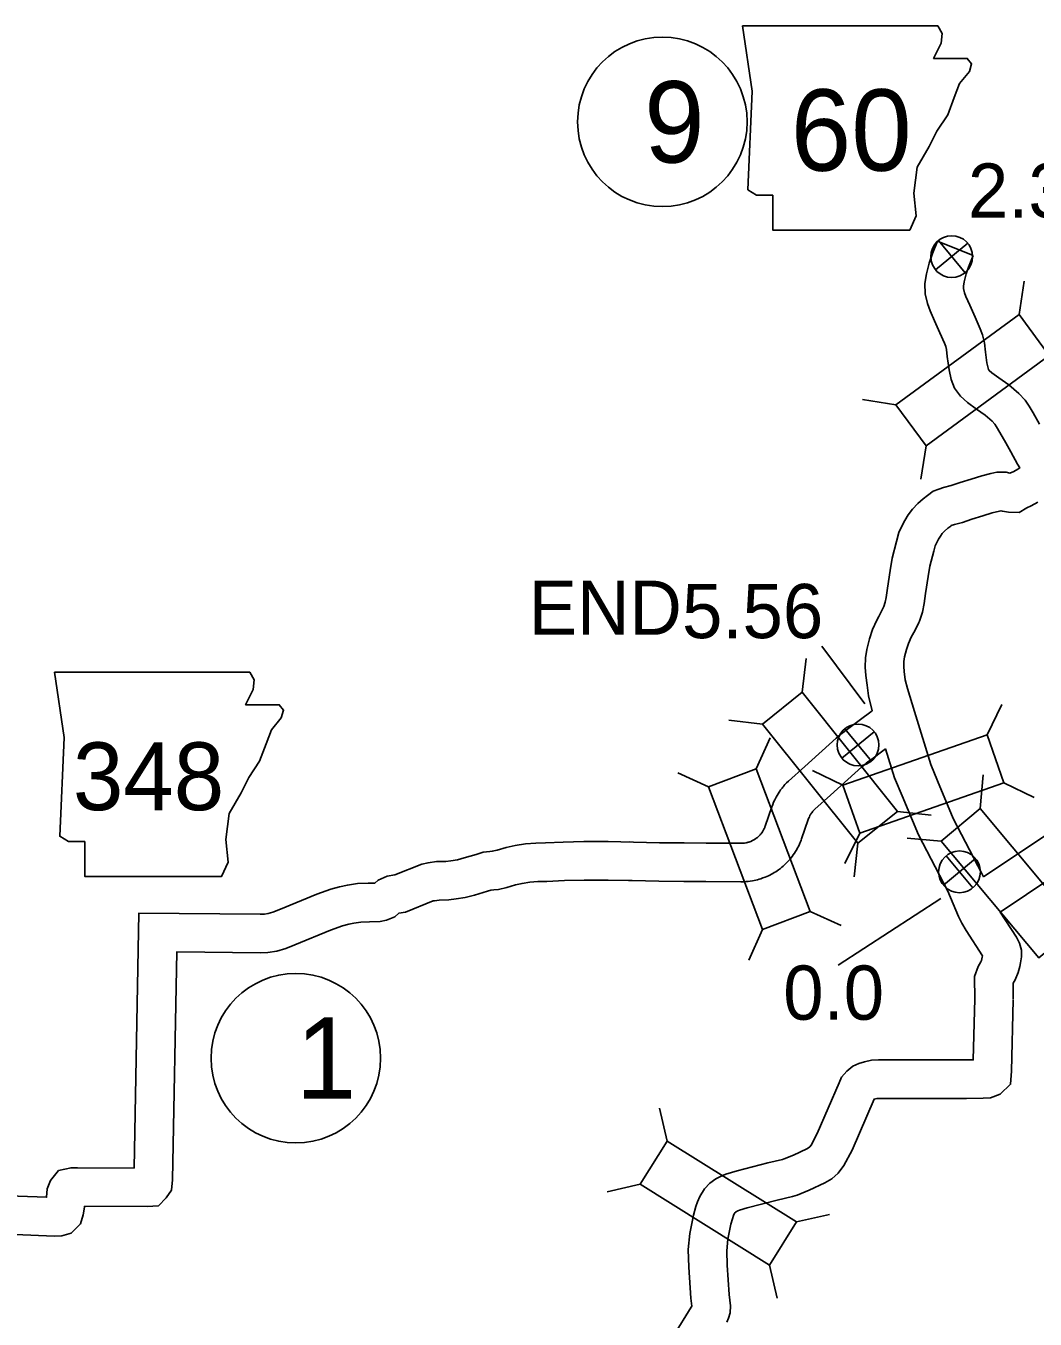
# Model space of a CAD drawing. Extents: x -939622 to -934245, y 1383184 to 1385301.
# Drawn here: x -936399.16 to -936375.58, y 1384650.88 to 1384681.11 of the extents above; entities that cross this region are included whole.
import ezdxf

# ---------------------------------------------------------------- set-up
doc = ezdxf.new("R2010")
doc.units = 0
for name, color, linetype in [('Level 10', 7, 'Continuous'), ('Level 11', 7, 'Continuous'), ('Level 20', 7, 'Continuous'), ('Level 21', 7, 'Continuous'), ('Level 25', 7, 'Continuous'), ('Level 26', 7, 'Continuous'), ('Level 27', 7, 'Continuous')]:
    doc.layers.add(name, color=color, linetype=linetype)

msp = doc.modelspace()

# ---------------------------------------------------------------- linework, layer by layer
at = {"layer": 'Level 10'}
msp.add_line((-936377.86, 1384676.079), (-936377.027, 1384675.739), dxfattribs=at)
for points in [[(-936379.236, 1384667.306), (-936379.284, 1384667.218), (-936379.379, 1384667.001), (-936379.453, 1384666.784), (-936379.515, 1384666.535), (-936379.544, 1384666.341), (-936379.554, 1384666.124), (-936379.541, 1384665.924), (-936379.507, 1384665.701), (-936379.476, 1384665.45), (-936379.39, 1384665.103)], [(-936378.3, 1384667.163), (-936378.385, 1384666.985), (-936378.476, 1384666.82), (-936378.54, 1384666.675), (-936378.589, 1384666.531), (-936378.631, 1384666.359), (-936378.647, 1384666.253), (-936378.653, 1384666.133), (-936378.645, 1384666.021), (-936378.616, 1384665.824), (-936378.562, 1384665.621), (-936378.403, 1384665.088)], [(-936385.059, 1384662.036), (-936384.969, 1384662.033), (-936384.358, 1384662.016), (-936383.786, 1384662.013), (-936383.269, 1384662.009), (-936382.458, 1384662.004), (-936382.43, 1384662.005), (-936382.407, 1384662.006), (-936382.382, 1384662.008), (-936382.37, 1384662.01), (-936382.344, 1384662.014), (-936382.33, 1384662.016), (-936382.315, 1384662.02), (-936382.3, 1384662.024), (-936382.285, 1384662.028), (-936382.271, 1384662.032), (-936382.248, 1384662.04), (-936382.225, 1384662.049), (-936382.212, 1384662.054), (-936382.198, 1384662.061), (-936382.184, 1384662.067), (-936382.17, 1384662.075), (-936382.156, 1384662.082), (-936382.143, 1384662.09), (-936382.13, 1384662.098), (-936382.117, 1384662.107), (-936382.105, 1384662.115), (-936382.084, 1384662.13), (-936382.073, 1384662.139), (-936382.061, 1384662.149), (-936382.049, 1384662.161), (-936382.044, 1384662.165), (-936382.038, 1384662.17), (-936382.033, 1384662.176), (-936382.031, 1384662.178), (-936382.004, 1384662.206), (-936381.996, 1384662.216), (-936381.986, 1384662.228), (-936381.977, 1384662.24), (-936381.969, 1384662.251), (-936381.954, 1384662.273), (-936381.947, 1384662.284), (-936381.934, 1384662.306), (-936381.927, 1384662.319), (-936381.92, 1384662.331), (-936381.909, 1384662.356), (-936381.907, 1384662.359), (-936381.901, 1384662.375), (-936381.895, 1384662.389), (-936381.889, 1384662.407), (-936381.734, 1384662.86), (-936381.713, 1384662.914), (-936381.692, 1384662.967), (-936381.668, 1384663.019), (-936381.637, 1384663.08), (-936381.612, 1384663.123), (-936381.588, 1384663.164), (-936381.566, 1384663.197), (-936381.551, 1384663.219), (-936381.528, 1384663.251), (-936381.496, 1384663.294), (-936381.476, 1384663.319), (-936381.465, 1384663.332), (-936381.453, 1384663.346), (-936381.427, 1384663.375), (-936381.389, 1384663.415), (-936381.344, 1384663.46), (-936380.964, 1384663.801), (-936380.229, 1384664.46), (-936380.192, 1384664.493), (-936380.133, 1384664.543), (-936380.093, 1384664.576), (-936380.04, 1384664.617), (-936379.992, 1384664.654), (-936379.969, 1384664.671), (-936379.39, 1384665.103)], [(-936378.403, 1384665.088), (-936378.021, 1384663.844), (-936377.86, 1384663.466), (-936377.494, 1384662.586), (-936376.826, 1384661.298), (-936376.786, 1384661.221)], [(-936385.084, 1384661.136), (-936384.994, 1384661.133), (-936384.374, 1384661.116), (-936383.792, 1384661.113), (-936383.274, 1384661.109), (-936382.455, 1384661.104), (-936382.4, 1384661.105), (-936382.342, 1384661.108), (-936382.285, 1384661.113), (-936382.243, 1384661.119), (-936382.188, 1384661.127), (-936382.148, 1384661.135), (-936382.11, 1384661.143), (-936382.072, 1384661.153), (-936382.034, 1384661.163), (-936381.995, 1384661.175), (-936381.941, 1384661.194), (-936381.887, 1384661.214), (-936381.85, 1384661.23), (-936381.814, 1384661.246), (-936381.779, 1384661.263), (-936381.744, 1384661.281), (-936381.71, 1384661.3), (-936381.676, 1384661.32), (-936381.643, 1384661.341), (-936381.61, 1384661.362), (-936381.577, 1384661.386), (-936381.533, 1384661.419), (-936381.501, 1384661.445), (-936381.471, 1384661.47), (-936381.443, 1384661.495), (-936381.427, 1384661.509), (-936381.413, 1384661.523), (-936381.399, 1384661.537), (-936381.382, 1384661.554), (-936381.334, 1384661.605), (-936381.307, 1384661.637), (-936381.282, 1384661.668), (-936381.258, 1384661.699), (-936381.234, 1384661.731), (-936381.202, 1384661.777), (-936381.18, 1384661.813), (-936381.151, 1384661.861), (-936381.132, 1384661.897), (-936381.113, 1384661.933), (-936381.09, 1384661.982), (-936381.08, 1384662.004), (-936381.066, 1384662.039), (-936381.052, 1384662.075), (-936381.039, 1384662.109), (-936380.885, 1384662.558), (-936380.875, 1384662.587), (-936380.866, 1384662.607), (-936380.858, 1384662.626), (-936380.843, 1384662.654), (-936380.835, 1384662.669), (-936380.825, 1384662.686), (-936380.816, 1384662.7), (-936380.812, 1384662.706), (-936380.803, 1384662.719), (-936380.787, 1384662.739), (-936380.78, 1384662.748), (-936380.777, 1384662.752), (-936380.774, 1384662.756), (-936380.763, 1384662.768), (-936380.747, 1384662.785), (-936380.728, 1384662.803), (-936380.363, 1384663.131), (-936379.631, 1384663.788), (-936379.603, 1384663.813), (-936379.557, 1384663.852), (-936379.53, 1384663.874), (-936379.491, 1384663.905), (-936379.455, 1384663.932), (-936379.433, 1384663.948), (-936379.076, 1384664.214)], [(-936379.076, 1384664.214), (-936378.867, 1384663.535), (-936378.689, 1384663.117), (-936378.311, 1384662.205), (-936377.625, 1384660.884), (-936377.376, 1384660.29)], [(-936375.052, 1384662.383), (-936376.786, 1384661.221)], [(-936374.576, 1384661.618), (-936376.401, 1384660.396)]]:
    msp.add_lwpolyline(points, dxfattribs=at)
at = {"layer": 'Level 11'}
for points in [[(-936377.86, 1384676.079), (-936377.979, 1384675.788), (-936378.058, 1384675.563), (-936378.117, 1384675.312), (-936378.161, 1384675.087), (-936378.149, 1384674.846), (-936378.097, 1384674.617), (-936378.036, 1384674.445), (-936377.932, 1384674.216), (-936377.81, 1384673.936), (-936377.701, 1384673.692), (-936377.673, 1384673.615), (-936377.654, 1384673.546), (-936377.64, 1384673.377), (-936377.595, 1384673.07), (-936377.547, 1384672.846), (-936377.466, 1384672.641), (-936377.326, 1384672.45), (-936377.162, 1384672.302), (-936376.956, 1384672.152), (-936376.753, 1384672.01), (-936376.59, 1384671.866), (-936376.523, 1384671.796), (-936376.483, 1384671.736), (-936376.405, 1384671.607), (-936376.27, 1384671.364), (-936376.154, 1384671.15), (-936375.997, 1384670.868), (-936375.944, 1384670.776), (-936375.989, 1384670.747), (-936376.081, 1384670.695), (-936376.176, 1384670.654), (-936376.256, 1384670.679), (-936376.479, 1384670.677), (-936376.619, 1384670.644), (-936376.831, 1384670.595), (-936377.081, 1384670.51), (-936377.338, 1384670.433), (-936377.541, 1384670.365), (-936377.725, 1384670.315), (-936377.835, 1384670.279), (-936377.968, 1384670.231), (-936378.101, 1384670.135), (-936378.2, 1384670.056), (-936378.327, 1384669.945), (-936378.446, 1384669.816), (-936378.547, 1384669.679), (-936378.625, 1384669.547), (-936378.694, 1384669.414), (-936378.765, 1384669.265), (-936378.819, 1384669.059), (-936378.923, 1384668.665), (-936378.97, 1384668.38), (-936379.034, 1384667.966), (-936379.06, 1384667.752), (-936379.083, 1384667.643), (-936379.118, 1384667.538), (-936379.186, 1384667.397), (-936379.236, 1384667.306)], [(-936377.027, 1384675.739), (-936377.137, 1384675.469), (-936377.193, 1384675.31), (-936377.237, 1384675.122), (-936377.257, 1384675.022), (-936377.254, 1384674.968), (-936377.231, 1384674.868), (-936377.201, 1384674.783), (-936377.11, 1384674.581), (-936376.987, 1384674.3), (-936376.866, 1384674.029), (-936376.814, 1384673.885), (-936376.764, 1384673.702), (-936376.746, 1384673.481), (-936376.709, 1384673.231), (-936376.682, 1384673.107), (-936376.671, 1384673.079), (-936376.654, 1384673.055), (-936376.594, 1384673.001), (-936376.433, 1384672.884), (-936376.196, 1384672.718), (-936375.967, 1384672.517), (-936375.817, 1384672.36), (-936375.724, 1384672.218), (-936375.626, 1384672.06), (-936375.481, 1384671.796)], [(-936375.521, 1384669.977), (-936375.679, 1384669.889), (-936375.776, 1384669.847), (-936375.952, 1384669.738), (-936376.203, 1384669.744), (-936376.346, 1384669.764), (-936376.382, 1384669.775), (-936376.416, 1384669.767), (-936376.586, 1384669.728), (-936376.807, 1384669.653), (-936377.064, 1384669.576), (-936377.279, 1384669.503), (-936377.466, 1384669.453), (-936377.541, 1384669.428), (-936377.544, 1384669.427), (-936377.555, 1384669.419), (-936377.623, 1384669.365), (-936377.698, 1384669.3), (-936377.751, 1384669.242), (-936377.797, 1384669.179), (-936377.837, 1384669.112), (-936377.887, 1384669.016), (-936377.916, 1384668.954), (-936377.949, 1384668.829), (-936378.042, 1384668.477), (-936378.081, 1384668.239), (-936378.142, 1384667.842), (-936378.172, 1384667.605), (-936378.213, 1384667.408), (-936378.283, 1384667.199), (-936378.3, 1384667.163)], [(-936399.797, 1384653.776), (-936398.677, 1384653.733), (-936398.662, 1384653.928), (-936398.587, 1384654.125), (-936398.398, 1384654.356), (-936398.105, 1384654.423), (-936397.96, 1384654.424), (-936396.634, 1384654.416), (-936396.521, 1384660.375), (-936393.686, 1384660.346), (-936393.588, 1384660.349), (-936393.502, 1384660.362), (-936393.392, 1384660.397), (-936393.217, 1384660.466), (-936392.366, 1384660.819), (-936392.034, 1384660.932), (-936391.834, 1384660.99), (-936391.651, 1384661.027), (-936391.414, 1384661.061), (-936391.168, 1384661.07), (-936391.008, 1384661.076), (-936390.931, 1384661.145), (-936390.723, 1384661.237), (-936390.539, 1384661.267), (-936389.908, 1384661.52), (-936389.765, 1384661.551), (-936389.57, 1384661.576), (-936389.35, 1384661.58), (-936389.237, 1384661.596), (-936389.082, 1384661.62), (-936388.923, 1384661.662), (-936388.639, 1384661.746), (-936388.482, 1384661.794), (-936388.32, 1384661.813), (-936388.266, 1384661.817), (-936388.154, 1384661.845), (-936387.944, 1384661.904), (-936387.733, 1384661.951), (-936387.487, 1384661.988), (-936387.246, 1384662.007), (-936387.022, 1384662.012), (-936386.609, 1384662.033), (-936386.124, 1384662.044), (-936385.556, 1384662.043), (-936384.969, 1384662.033)], [(-936399.786, 1384652.875), (-936398.505, 1384652.826), (-936398.326, 1384652.832), (-936398.101, 1384652.894), (-936397.886, 1384653.113), (-936397.821, 1384653.323), (-936397.793, 1384653.499), (-936397.791, 1384653.523), (-936396.331, 1384653.514), (-936396.067, 1384653.536), (-936395.884, 1384653.722), (-936395.758, 1384653.898), (-936395.739, 1384654.142), (-936395.638, 1384659.466), (-936393.677, 1384659.446), (-936393.506, 1384659.451), (-936393.299, 1384659.483), (-936393.092, 1384659.547), (-936392.879, 1384659.632), (-936392.048, 1384659.977), (-936391.765, 1384660.073), (-936391.619, 1384660.115), (-936391.497, 1384660.14), (-936391.334, 1384660.163), (-936391.136, 1384660.171), (-936390.887, 1384660.18), (-936390.737, 1384660.21), (-936390.543, 1384660.284), (-936390.447, 1384660.37), (-936390.296, 1384660.394), (-936389.644, 1384660.656), (-936389.613, 1384660.663), (-936389.504, 1384660.677), (-936389.28, 1384660.682), (-936389.107, 1384660.705), (-936388.897, 1384660.738), (-936388.68, 1384660.795), (-936388.378, 1384660.884), (-936388.296, 1384660.91), (-936388.231, 1384660.917), (-936388.123, 1384660.926), (-936387.925, 1384660.974), (-936387.723, 1384661.032), (-936387.569, 1384661.066), (-936387.385, 1384661.093), (-936387.201, 1384661.108), (-936386.988, 1384661.112), (-936386.576, 1384661.134), (-936386.115, 1384661.144), (-936385.557, 1384661.143), (-936384.994, 1384661.133)], [(-936376.401, 1384660.396), (-936376.021, 1384659.81), (-936375.945, 1384659.671), (-936375.9, 1384659.506), (-936375.899, 1384659.351), (-936375.923, 1384659.211), (-936375.944, 1384659.127), (-936375.977, 1384658.986), (-936376.047, 1384658.817), (-936376.098, 1384658.738)], [(-936377.376, 1384660.29), (-936377.292, 1384660.14), (-936377.196, 1384659.968), (-936376.81, 1384659.373), (-936376.818, 1384659.342), (-936376.836, 1384659.265), (-936376.848, 1384659.236), (-936376.917, 1384659.129), (-936376.999, 1384658.895)], [(-936376.999, 1384658.895), (-936376.995, 1384658.357)], [(-936376.098, 1384658.738), (-936376.095, 1384658.364)], [(-936376.995, 1384658.371), (-936377.029, 1384656.944), (-936377.19, 1384656.943), (-936379.239, 1384656.944), (-936379.408, 1384656.934), (-936379.572, 1384656.898), (-936379.702, 1384656.859), (-936379.84, 1384656.796), (-936379.984, 1384656.682), (-936380.104, 1384656.538), (-936380.163, 1384656.406), (-936380.675, 1384655.222), (-936380.817, 1384654.948), (-936380.845, 1384654.908), (-936380.852, 1384654.903), (-936380.915, 1384654.866), (-936381.225, 1384654.72), (-936381.448, 1384654.628), (-936381.486, 1384654.617), (-936381.826, 1384654.535), (-936382.544, 1384654.352), (-936382.81, 1384654.276), (-936382.915, 1384654.226), (-936383.042, 1384654.165), (-936383.181, 1384654.065), (-936383.306, 1384653.931), (-936383.419, 1384653.751), (-936383.468, 1384653.628), (-936383.511, 1384653.514), (-936383.568, 1384653.315), (-936383.65, 1384652.888), (-936383.689, 1384652.513), (-936383.675, 1384652.1), (-936383.627, 1384651.372), (-936383.604, 1384651.187), (-936383.604, 1384651.187), (-936383.616, 1384651.165), (-936384.444, 1384649.821)], [(-936376.095, 1384658.35), (-936376.135, 1384656.676), (-936376.155, 1384656.372), (-936376.397, 1384656.14), (-936376.622, 1384656.053), (-936376.8, 1384656.046), (-936377.186, 1384656.043), (-936379.213, 1384656.044), (-936379.284, 1384656.039), (-936379.347, 1384656.026), (-936379.861, 1384654.836), (-936380.05, 1384654.472), (-936380.181, 1384654.293), (-936380.329, 1384654.166), (-936380.498, 1384654.068), (-936380.862, 1384653.896), (-936381.146, 1384653.779), (-936381.251, 1384653.748), (-936381.61, 1384653.661), (-936382.308, 1384653.484), (-936382.491, 1384653.431), (-936382.529, 1384653.413), (-936382.581, 1384653.388), (-936382.584, 1384653.386), (-936382.59, 1384653.38), (-936382.613, 1384653.343), (-936382.629, 1384653.303), (-936382.656, 1384653.231), (-936382.692, 1384653.105), (-936382.759, 1384652.756), (-936382.787, 1384652.482), (-936382.776, 1384652.145), (-936382.73, 1384651.457), (-936382.698, 1384651.196), (-936382.705, 1384651.034), (-936382.748, 1384650.909), (-936382.782, 1384650.813)]]:
    msp.add_lwpolyline(points, dxfattribs=at)
at = {"layer": 'Level 20'}
for p, q in [((-936375.959, 1384674.361), (-936375.839, 1384675.144)), ((-936378.834, 1384672.254), (-936379.617, 1384672.375)), ((-936378.132, 1384671.296), (-936378.252, 1384670.513)), ((-936381.022, 1384665.533), (-936380.935, 1384666.321)), ((-936376.707, 1384664.538), (-936376.362, 1384665.251)), ((-936381.95, 1384664.791), (-936382.737, 1384664.879)), ((-936382.1, 1384663.746), (-936381.774, 1384664.468)), ((-936380.072, 1384663.365), (-936380.785, 1384663.709)), ((-936383.211, 1384663.325), (-936383.933, 1384663.651)), ((-936376.87, 1384662.819), (-936376.8, 1384663.608)), ((-936376.316, 1384663.416), (-936375.603, 1384663.071)), ((-936378.797, 1384662.75), (-936378.009, 1384662.662)), ((-936379.681, 1384662.243), (-936380.026, 1384661.53)), ((-936379.724, 1384662.008), (-936379.812, 1384661.221)), ((-936377.781, 1384662.057), (-936378.57, 1384662.127)), ((-936380.838, 1384660.413), (-936380.116, 1384660.087)), ((-936381.949, 1384659.992), (-936382.274, 1384659.27)), ((-936384.181, 1384655.045), (-936384.358, 1384655.817)), ((-936384.811, 1384654.038), (-936385.582, 1384653.86)), ((-936381.159, 1384653.155), (-936380.387, 1384653.332)), ((-936381.789, 1384652.148), (-936381.612, 1384651.376))]:
    msp.add_line(p, q, dxfattribs=at)
for points in [[(-936378.132, 1384671.296), (-936375.257, 1384673.403), (-936375.959, 1384674.361), (-936378.834, 1384672.254)], [(-936381.95, 1384664.791), (-936379.724, 1384662.008), (-936378.797, 1384662.75), (-936381.022, 1384665.533)], [(-936376.707, 1384664.538), (-936380.072, 1384663.365), (-936379.681, 1384662.243), (-936376.316, 1384663.416)], [(-936383.211, 1384663.325), (-936381.949, 1384659.992), (-936380.838, 1384660.413), (-936382.1, 1384663.746)], [(-936377.781, 1384662.057), (-936375.493, 1384659.324), (-936374.582, 1384660.086), (-936376.87, 1384662.819)], [(-936381.159, 1384653.155), (-936384.181, 1384655.045), (-936384.811, 1384654.038), (-936381.789, 1384652.148)]]:
    msp.add_lwpolyline(points, close=True, dxfattribs=at)
at = {"layer": 'Level 21'}
for points in [[(-936382.422, 1384681.107), (-936382.194, 1384679.584), (-936382.295, 1384677.275), (-936382.092, 1384677.148), (-936381.712, 1384677.148), (-936381.712, 1384676.336), (-936378.514, 1384676.336), (-936378.362, 1384676.666), (-936378.413, 1384677.199), (-936378.337, 1384677.808), (-936378.058, 1384678.29), (-936377.88, 1384678.645), (-936377.626, 1384679.026), (-936377.474, 1384679.432), (-936377.347, 1384679.762), (-936377.119, 1384680.041), (-936377.068, 1384680.218), (-936377.169, 1384680.345), (-936377.956, 1384680.345), (-936377.778, 1384680.701), (-936377.753, 1384680.929), (-936377.858, 1384681.104)], [(-936398.497, 1384666.003), (-936398.269, 1384664.48), (-936398.37, 1384662.171), (-936398.167, 1384662.044), (-936397.787, 1384662.044), (-936397.787, 1384661.232), (-936394.589, 1384661.232), (-936394.437, 1384661.562), (-936394.488, 1384662.095), (-936394.412, 1384662.704), (-936394.133, 1384663.186), (-936393.955, 1384663.541), (-936393.701, 1384663.922), (-936393.549, 1384664.328), (-936393.422, 1384664.658), (-936393.194, 1384664.937), (-936393.143, 1384665.115), (-936393.244, 1384665.242), (-936394.031, 1384665.242), (-936393.853, 1384665.597), (-936393.828, 1384665.825), (-936393.933, 1384666.001)]]:
    msp.add_lwpolyline(points, close=True, dxfattribs=at)
at = {"layer": 'Level 25'}
for p, q in [((-936380.565, 1384666.614), (-936379.56, 1384665.264)), ((-936377.788, 1384660.713), (-936380.181, 1384659.154))]:
    msp.add_line(p, q, dxfattribs=at)
at = {"layer": 'Level 26'}
for p, q in [((-936377.907, 1384675.402), (-936377.155, 1384676.025)), ((-936377.22, 1384675.337), (-936377.842, 1384676.09)), ((-936380.096, 1384663.991), (-936379.344, 1384664.613)), ((-936379.409, 1384663.926), (-936380.031, 1384664.678)), ((-936377.726, 1384661.027), (-936376.974, 1384661.649)), ((-936377.039, 1384660.962), (-936377.661, 1384661.714))]:
    msp.add_line(p, q, dxfattribs=at)
for centre in [(-936377.531, 1384675.714), (-936379.72, 1384664.302), (-936377.35, 1384661.338)]:
    msp.add_circle(centre, 0.488, dxfattribs=at)
at = {"layer": 'Level 27'}
for centre in [(-936384.292, 1384678.863), (-936392.855, 1384656.983)]:
    msp.add_circle(centre, 1.98, dxfattribs=at)

# ---------------------------------------------------------------- texts
at = {"layer": 'Level 21'}
for s, height, p in [('60', 1.9008, (-936381.293, 1384677.722)), ('348', 1.584, (-936398.063, 1384662.778))]:
    msp.add_text(s, height=height, dxfattribs=at).set_placement(p)
at = {"layer": 'Level 25'}
for s, p in [('2.34', (-936377.153, 1384676.624)), ('END', (-936387.415, 1384666.876)), ('5.56', (-936383.832, 1384666.798)), ('0.0', (-936381.468, 1384657.881))]:
    msp.add_text(s, height=1.2672, dxfattribs=at).set_placement(p)
at = {"layer": 'Level 27'}
for s, p in [('9', (-936384.718, 1384677.912)), ('1', (-936392.855, 1384656.033))]:
    msp.add_text(s, height=1.901, dxfattribs=at).set_placement(p)

doc.saveas('drawing.dxf')
